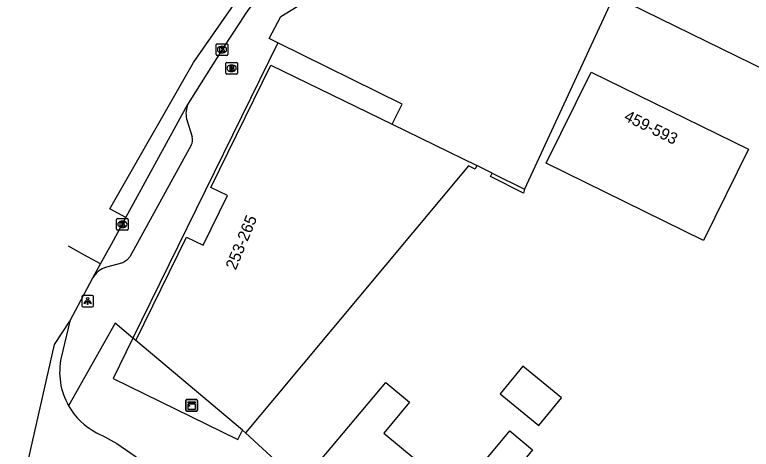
# Model space of a CAD drawing. Extents: x 160158 to 160921, y 381517 to 382041.
# Drawn here: x 160299.6 to 160363.3, y 381965.2 to 382002.9 of the extents above; entities that cross this region are included whole.
import ezdxf

# ---------------------------------------------------------------- set-up
doc = ezdxf.new("R2010")
doc.units = 0
for name, color, linetype in [('IMGEO_Brandkraan', 7, 'Continuous'), ('IMGEO_Groenvoorziening', 7, 'Continuous'), ('IMGEO_Kast', 7, 'Continuous'), ('IMGEO_Kolk', 7, 'Continuous'), ('IMGEO_Lichtpunt', 7, 'Continuous'), ('IMGEO_Muur', 7, 'Continuous'), ('IMGEO_Pand', 7, 'Continuous'), ('IMGEO_Pand_nummerreeks', 7, 'Continuous'), ('IMGEO_Pand_overbouw', 7, 'Continuous'), ('IMGEO_Rijbaan_lokaal_gesloten', 7, 'Continuous'), ('IMGEO_Rijbaan_lokaal_open', 7, 'Continuous'), ('IMGEO_Voetpad_open', 7, 'Continuous')]:
    doc.layers.add(name, color=color, linetype=linetype)

msp = doc.modelspace()

# ---------------------------------------------------------------- linework, layer by layer
at = {"layer": 'IMGEO_Brandkraan'}
for p, q in [((160317.891, 381997.797), (160317.891, 381998.649)), ((160317.966, 381998.723), (160318.818, 381998.723)), ((160318.379, 381998.503), (160318.404, 381998.503)), ((160318.892, 381998.649), (160318.892, 381997.797)), ((160318.818, 381997.723), (160317.966, 381997.723)), ((160318.402, 381997.943), (160318.377, 381997.943))]:
    msp.add_line(p, q, dxfattribs=at)
for points in [[(160317.891, 381997.797), (160317.891, 381998.649)], [(160317.966, 381998.723), (160318.818, 381998.723)], [(160318.239, 381998.423), (160318.239, 381998.023), (160318.452, 381998.023)], [(160318.47, 381998.423), (160318.239, 381998.423)], [(160318.418, 381998.342), (160318.364, 381998.342), (160318.364, 381998.266)], [(160318.892, 381998.649), (160318.892, 381997.797)], [(160318.818, 381997.723), (160317.966, 381997.723)], [(160318.364, 381998.266), (160318.417, 381998.266)], [(160318.426, 381998.19), (160318.364, 381998.19), (160318.364, 381998.109)], [(160318.364, 381998.109), (160318.426, 381998.109)]]:
    msp.add_lwpolyline(points, dxfattribs=at)
for centre, radius, start, end in [((160317.968, 381998.647), 0.0765, 91.55205, 178.44795), ((160317.968, 381998.647), 0.0765, 91.55205, 178.44795), ((160318.419, 381998.304), 0.0379, 267.82845, 90.93552), ((160318.474, 381998.278), 0.145, 59.4692, 91.53667), ((160318.499, 381998.325), 0.0922, 285.51372, 58.15012), ((160318.816, 381998.647), 0.0765, 1.55205, 88.44795), ((160318.816, 381998.647), 0.0765, 1.55205, 88.44795), ((160317.968, 381997.799), 0.0765, 181.55205, 268.44795), ((160317.968, 381997.799), 0.0765, 181.55205, 268.44795), ((160318.427, 381998.149), 0.0404, 269.87594, 90.50774), ((160318.458, 381998.274), 0.251, 268.66757, 293.53466), ((160318.504, 381998.133), 0.105, 301.31148, 78.98903), ((160318.816, 381997.799), 0.0765, 271.55205, 358.44795), ((160318.816, 381997.799), 0.0765, 271.55205, 358.44795)]:
    msp.add_arc(centre, radius, start, end, dxfattribs=at)
for centre, major_axis, ratio, start_param, end_param in [((160318.378, 381998.223), (-0.387, 0.002), 0.722429, 4.712389, 7.853982), ((160318.403, 381998.223), (-0.39, 0.002), 0.717154, 1.570796, 4.712389)]:
    msp.add_ellipse(centre, major_axis=major_axis, ratio=ratio, start_param=start_param, end_param=end_param, dxfattribs=at)
at = {"layer": 'IMGEO_Groenvoorziening'}
for points in [[(160351.45, 382004.482), (160343.722, 381987.745)], [(160340.916, 381989.138), (160339.584, 381989.797)]]:
    msp.add_lwpolyline(points, dxfattribs=at)
at = {"layer": 'IMGEO_Kast'}
for p, q in [((160314.431, 381968.628), (160314.431, 381969.469)), ((160314.431, 381969.469), (160314.431, 381968.628)), ((160314.506, 381969.553), (160315.347, 381969.553)), ((160315.347, 381969.553), (160314.506, 381969.553)), ((160315.431, 381969.478), (160315.431, 381968.637)), ((160315.431, 381968.637), (160315.431, 381969.478)), ((160315.356, 381968.553), (160314.515, 381968.553)), ((160314.515, 381968.553), (160315.356, 381968.553))]:
    msp.add_line(p, q, dxfattribs=at)
for points in [[(160314.626, 381969.343), (160315.226, 381969.343), (160315.226, 381969.258), (160314.626, 381969.258), (160314.626, 381969.343)], [(160314.626, 381969.168), (160315.226, 381969.168), (160315.226, 381968.679), (160314.626, 381968.679), (160314.626, 381969.168)]]:
    msp.add_lwpolyline(points, dxfattribs=at)
msp.add_circle((160314.71, 381969.017), 0.0377, dxfattribs=at)
for centre, start, end in [((160314.509, 381969.475), 92.4484, 184.28452), ((160314.509, 381969.475), 92.4484, 184.28452), ((160315.353, 381969.475), 2.4484, 94.28452), ((160315.353, 381969.475), 2.4484, 94.28452), ((160314.509, 381968.631), 182.4484, 274.28452), ((160314.509, 381968.631), 182.4484, 274.28452), ((160315.353, 381968.631), 272.4484, 4.28452), ((160315.353, 381968.631), 272.4484, 4.28452)]:
    msp.add_arc(centre, 0.0779, start, end, dxfattribs=at)
at = {"layer": 'IMGEO_Kolk'}
for p, q in [((160317.059, 381999.414), (160317.059, 382000.266)), ((160317.134, 382000.34), (160317.986, 382000.34)), ((160318.06, 382000.266), (160318.06, 381999.414)), ((160317.57, 381999.56), (160317.545, 381999.56)), ((160317.547, 382000.12), (160317.572, 382000.12)), ((160317.986, 381999.34), (160317.134, 381999.34)), ((160308.445, 381984.289), (160308.445, 381985.141)), ((160308.52, 381985.215), (160309.372, 381985.215)), ((160308.933, 381984.995), (160308.958, 381984.995)), ((160309.446, 381985.141), (160309.446, 381984.289)), ((160308.956, 381984.435), (160308.931, 381984.435)), ((160309.372, 381984.215), (160308.52, 381984.215))]:
    msp.add_line(p, q, dxfattribs=at)
for points in [[(160317.059, 381999.414), (160317.059, 382000.266)], [(160317.134, 382000.34), (160317.986, 382000.34)], [(160318.06, 382000.266), (160318.06, 381999.414)], [(160317.38, 382000.04), (160317.503, 382000.04), (160317.503, 381999.889), (160317.633, 382000.04), (160317.797, 382000.04), (160317.651, 381999.889), (160317.804, 381999.64), (160317.652, 381999.64), (160317.567, 381999.804), (160317.503, 381999.737), (160317.503, 381999.64), (160317.38, 381999.64), (160317.38, 382000.04)], [(160317.986, 381999.34), (160317.134, 381999.34)], [(160308.445, 381984.289), (160308.445, 381985.141)], [(160308.52, 381985.215), (160309.372, 381985.215)], [(160308.766, 381984.915), (160308.889, 381984.915), (160308.889, 381984.764), (160309.019, 381984.915), (160309.183, 381984.915), (160309.037, 381984.764), (160309.19, 381984.515), (160309.038, 381984.515), (160308.953, 381984.679), (160308.889, 381984.612), (160308.889, 381984.515), (160308.766, 381984.515), (160308.766, 381984.915)], [(160309.446, 381985.141), (160309.446, 381984.289)], [(160309.372, 381984.215), (160308.52, 381984.215)]]:
    msp.add_lwpolyline(points, dxfattribs=at)
for centre, start, end in [((160317.136, 382000.264), 91.55205, 178.44795), ((160317.136, 382000.264), 91.55205, 178.44795), ((160317.984, 382000.264), 1.55205, 88.44795), ((160317.984, 382000.264), 1.55205, 88.44795), ((160317.136, 381999.416), 181.55205, 268.44795), ((160317.136, 381999.416), 181.55205, 268.44795), ((160317.984, 381999.416), 271.55205, 358.44795), ((160317.984, 381999.416), 271.55205, 358.44795), ((160308.522, 381985.139), 91.55205, 178.44795), ((160308.522, 381985.139), 91.55205, 178.44795), ((160309.37, 381985.139), 1.55205, 88.44795), ((160309.37, 381985.139), 1.55205, 88.44795), ((160308.522, 381984.291), 181.55205, 268.44795), ((160308.522, 381984.291), 181.55205, 268.44795), ((160309.37, 381984.291), 271.55205, 358.44795), ((160309.37, 381984.291), 271.55205, 358.44795)]:
    msp.add_arc(centre, 0.0765, start, end, dxfattribs=at)
for centre, major_axis, ratio, start_param, end_param in [((160317.546, 381999.84), (-0.387, 0.002), 0.722429, 4.712389, 7.853982), ((160317.571, 381999.84), (-0.39, 0.002), 0.717154, 1.570796, 4.712389), ((160308.932, 381984.715), (-0.387, 0.002), 0.722429, 4.712389, 7.853982), ((160308.957, 381984.715), (-0.39, 0.002), 0.717154, 1.570796, 4.712389)]:
    msp.add_ellipse(centre, major_axis=major_axis, ratio=ratio, start_param=start_param, end_param=end_param, dxfattribs=at)
at = {"layer": 'IMGEO_Lichtpunt'}
for p, q in [((160306.343, 381978.569), (160305.535, 381978.569)), ((160306.343, 381978.569), (160305.535, 381978.569)), ((160305.441, 381978.474), (160305.441, 381977.667)), ((160305.441, 381978.474), (160305.441, 381977.667)), ((160306.437, 381977.667), (160306.437, 381978.474)), ((160306.437, 381977.667), (160306.437, 381978.474)), ((160305.535, 381977.573), (160306.343, 381977.573)), ((160305.535, 381977.573), (160306.343, 381977.573))]:
    msp.add_line(p, q, dxfattribs=at)
for points in [[(160305.815, 381978.138), (160305.854, 381978.11), (160305.666, 381977.848), (160305.628, 381977.875), (160305.815, 381978.138)], [(160305.917, 381978.09), (160305.964, 381978.09), (160305.964, 381977.768), (160305.917, 381977.768), (160305.917, 381978.09)], [(160306.027, 381978.11), (160306.065, 381978.137), (160306.252, 381977.875), (160306.213, 381977.847), (160306.027, 381978.11)]]:
    msp.add_lwpolyline(points, dxfattribs=at)
msp.add_circle((160305.94, 381978.272), 0.0994, dxfattribs=at)
for centre, start, end in [((160305.535, 381978.474), 90, 180), ((160305.535, 381978.474), 90, 180), ((160306.343, 381978.474), 0, 90), ((160306.343, 381978.474), 0, 90), ((160305.535, 381977.667), 180, 270), ((160305.535, 381977.667), 180, 270), ((160306.343, 381977.667), 270, 0), ((160306.343, 381977.667), 270, 360)]:
    msp.add_arc(centre, 0.0946, start, end, dxfattribs=at)
at = {"layer": 'IMGEO_Muur'}
for points in [[(160343.722, 381987.745), (160343.64, 381987.417), (160340.769, 381988.843), (160340.916, 381989.138)], [(160340.916, 381989.138), (160343.722, 381987.745)]]:
    msp.add_lwpolyline(points, dxfattribs=at)
at = {"layer": 'IMGEO_Pand'}
for points in [[(160411.313, 381975.155), (160351.45, 382004.482)], [(160310.098, 381974.666), (160314.492, 381983.613), (160315.929, 381982.908), (160318.028, 381987.209), (160316.6, 381987.908), (160321.788, 381998.503), (160332.263, 381993.378)], [(160345.596, 381989.998), (160349.472, 381997.887), (160363.07, 381991.208), (160359.189, 381983.319), (160345.596, 381989.998)], [(160332.263, 381993.378), (160339.584, 381989.797)], [(160339.584, 381989.797), (160339.439, 381989.5), (160338.882, 381989.773), (160322.243, 381969.845), (160319.596, 381966.674)], [(160319.596, 381966.674), (160319.323, 381966.9), (160310.098, 381974.666)], [(160344.943, 381967.295), (160346.916, 381969.695), (160343.572, 381972.445), (160341.599, 381970.045), (160344.943, 381967.295)], [(160324.402, 381962.313), (160331.716, 381971.016), (160333.766, 381969.33), (160331.553, 381966.639), (160334.273, 381964.402)], [(160340.324, 381964.272), (160342.433, 381966.836), (160344.409, 381965.211), (160342.3, 381962.646)]]:
    msp.add_lwpolyline(points, dxfattribs=at)
at = {"layer": 'IMGEO_Pand_overbouw'}
msp.add_lwpolyline([(160319.323, 381966.9), (160310.098, 381974.666), (160314.492, 381983.613), (160315.929, 381982.908), (160318.028, 381987.209), (160316.6, 381987.908), (160321.788, 381998.503), (160332.263, 381993.378), (160333.132, 381995.12), (160322.378, 382000.41), (160309.82, 381974.797), (160308.142, 381971.374), (160318.934, 381966.095)], close=True, dxfattribs=at)
at = {"layer": 'IMGEO_Rijbaan_lokaal_gesloten'}
for points in [[(160309.257, 381985.294), (160307.875, 381986.048), (160315.098, 381998.726), (160319.223, 382004.666), (160321.761, 382008.248), (160325.721, 382013.341)], [(160307.059, 381981.3), (160308.001, 381983.009), (160308.941, 381984.715), (160309.257, 381985.294)], [(160307.059, 381981.3), (160305.62, 381982.089), (160304.281, 381982.823), (160304.281, 381982.823)], [(160306.384, 381980.075), (160307.059, 381981.3)], [(160304.41, 381976.336), (160306.384, 381980.075)], [(160299.638, 381958.223), (160300.303, 381962.088), (160303.083, 381974.326), (160304.41, 381976.336)]]:
    msp.add_lwpolyline(points, dxfattribs=at)
at = {"layer": 'IMGEO_Rijbaan_lokaal_open'}
for points in [[(160319.095, 382002.191), (160317.664, 382000), (160317.56, 381999.84), (160314.769, 381995.393), (160314.618, 381995.117)], [(160309.257, 381985.294), (160314.618, 381995.117)], [(160304.41, 381976.336), (160303.659, 381973.194)], [(160306.699, 381966.686), (160307.425, 381966.322), (160308.469, 381965.745), (160311.735, 381963.499), (160312.536, 381962.804)]]:
    msp.add_lwpolyline(points, dxfattribs=at)
for centre, radius, start, end in [((160338.789, 381989.672), 23.336, 128.58774, 147.55744), ((160309.418, 381971.926), 5.897, 167.58076, 209.588), ((160309.411, 381971.903), 5.88, 209.42859, 242.53067)]:
    msp.add_arc(centre, radius, start, end, dxfattribs=at)
at = {"layer": 'IMGEO_Voetpad_open'}
for points in [[(160332.263, 381993.378), (160333.132, 381995.12), (160322.378, 382000.41), (160321.642, 382000.798), (160322.638, 382002.688), (160334.359, 382009.925), (160346.599, 382017.482)], [(160314.499, 381993.855), (160314.972, 381992.287)], [(160314.889, 381991.559), (160309.594, 381981.889), (160309.319, 381981.61), (160308.994, 381981.381), (160307.575, 381981.017)], [(160310.098, 381974.666), (160309.856, 381974.87), (160308.327, 381976.157), (160304.29, 381969.014)], [(160324.402, 381962.313), (160323.63, 381962.943), (160319.596, 381966.674)]]:
    msp.add_lwpolyline(points, dxfattribs=at)
for centre, radius, start, end in [((160316.43, 381994.31), 1.984, 155.97923, 193.24724), ((160314.199, 381992.006), 0.823, 327.05009, 19.94138), ((160308.132, 381979.089), 2.007, 106.11408, 150.56912)]:
    msp.add_arc(centre, radius, start, end, dxfattribs=at)

# ---------------------------------------------------------------- texts
at = {"layer": 'IMGEO_Pand_nummerreeks'}
for s, rotation, p in [('459-593', 333.83875, (160352.239, 381993.743)), ('253-265', 67.71263, (160318.75, 381980.704))]:
    msp.add_text(s, height=1, rotation=rotation, dxfattribs=at).set_placement(p)

doc.saveas('drawing.dxf')
